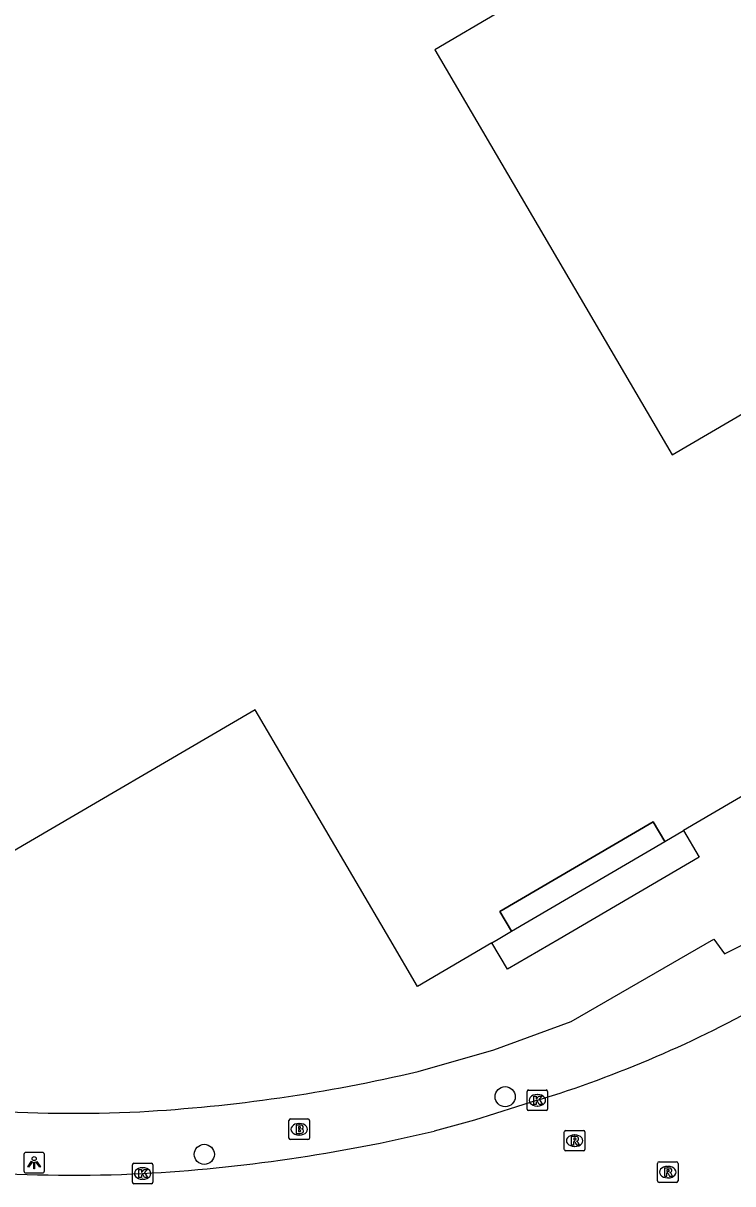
# Model space of a CAD drawing. Extents: x 157692 to 159670, y 381454 to 383289.
# Drawn here: x 159082.4 to 159116.9, y 382238.1 to 382294.6 of the extents above; entities that cross this region are included whole.
import ezdxf

# ---------------------------------------------------------------- set-up
doc = ezdxf.new("R2010")
doc.units = 0
for name, color, linetype in [('IMGEO_Boom', 7, 'Continuous'), ('IMGEO_Brandkraan', 7, 'Continuous'), ('IMGEO_Erf', 7, 'Continuous'), ('IMGEO_Kolk', 7, 'Continuous'), ('IMGEO_Lichtpunt', 7, 'Continuous'), ('IMGEO_Pand', 7, 'Continuous'), ('IMGEO_Pand_overbouw', 7, 'Continuous'), ('IMGEO_Rijbaan_lokaal_open', 7, 'Continuous'), ('IMGEO_Rioolput', 7, 'Continuous'), ('IMGEO_Voetpad_open', 7, 'Continuous')]:
    doc.layers.add(name, color=color, linetype=linetype)

msp = doc.modelspace()

# ---------------------------------------------------------------- linework, layer by layer
at = {"layer": 'IMGEO_Boom'}
for centre in [(159105.857, 382242.328), (159091.223, 382239.523)]:
    msp.add_circle(centre, 0.489, dxfattribs=at)
at = {"layer": 'IMGEO_Brandkraan'}
for p, q in [((159095.339, 382240.318), (159095.339, 382241.17)), ((159095.414, 382241.244), (159096.266, 382241.244)), ((159095.827, 382241.024), (159095.852, 382241.024)), ((159096.34, 382241.17), (159096.34, 382240.318)), ((159096.266, 382240.244), (159095.414, 382240.244)), ((159095.85, 382240.464), (159095.825, 382240.464))]:
    msp.add_line(p, q, dxfattribs=at)
for points in [[(159095.339, 382240.318), (159095.339, 382241.17)], [(159095.414, 382241.244), (159096.266, 382241.244)], [(159095.687, 382240.944), (159095.687, 382240.544), (159095.9, 382240.544)], [(159095.918, 382240.944), (159095.687, 382240.944)], [(159095.866, 382240.863), (159095.812, 382240.863), (159095.812, 382240.787)], [(159095.812, 382240.787), (159095.865, 382240.787)], [(159096.34, 382241.17), (159096.34, 382240.318)], [(159096.266, 382240.244), (159095.414, 382240.244)], [(159095.874, 382240.711), (159095.812, 382240.711), (159095.812, 382240.63)], [(159095.812, 382240.63), (159095.874, 382240.63)]]:
    msp.add_lwpolyline(points, dxfattribs=at)
for centre, radius, start, end in [((159095.416, 382241.168), 0.0765, 91.552, 178.448), ((159095.416, 382241.168), 0.0765, 91.552, 178.448), ((159095.867, 382240.825), 0.0379, 267.8285, 90.9355), ((159095.922, 382240.799), 0.145, 59.4692, 91.5367), ((159095.947, 382240.846), 0.0922, 285.5137, 58.1501), ((159095.952, 382240.654), 0.105, 301.3115, 78.989), ((159096.264, 382241.168), 0.0765, 1.552, 88.448), ((159096.264, 382241.168), 0.0765, 1.552, 88.448), ((159095.416, 382240.32), 0.0765, 181.552, 268.448), ((159095.416, 382240.32), 0.0765, 181.552, 268.448), ((159095.875, 382240.67), 0.0404, 269.8759, 90.5077), ((159095.906, 382240.795), 0.251, 268.6676, 293.5347), ((159096.264, 382240.32), 0.0765, 271.552, 358.448), ((159096.264, 382240.32), 0.0765, 271.552, 358.448)]:
    msp.add_arc(centre, radius, start, end, dxfattribs=at)
for centre, major_axis, ratio, start_param, end_param in [((159095.826, 382240.744), (-0.387, 0.002), 0.722429, 4.712389, 7.853982), ((159095.851, 382240.744), (-0.39, 0.002), 0.717154, 1.570796, 4.712389)]:
    msp.add_ellipse(centre, major_axis=major_axis, ratio=ratio, start_param=start_param, end_param=end_param, dxfattribs=at)
at = {"layer": 'IMGEO_Erf'}
msp.add_lwpolyline([(159114.535, 382255.282), (159115.294, 382253.989), (159108.486, 382250), (159105.974, 382248.528), (159105.215, 382249.821)], dxfattribs=at)
at = {"layer": 'IMGEO_Kolk'}
for p, q in [((159106.923, 382241.728), (159106.923, 382242.58)), ((159106.998, 382242.654), (159107.85, 382242.654)), ((159107.924, 382242.58), (159107.924, 382241.728)), ((159107.411, 382242.434), (159107.436, 382242.434)), ((159107.85, 382241.654), (159106.998, 382241.654)), ((159107.434, 382241.874), (159107.409, 382241.874)), ((159087.798, 382239.091), (159088.65, 382239.091)), ((159087.723, 382238.165), (159087.723, 382239.017)), ((159088.211, 382238.871), (159088.236, 382238.871)), ((159088.724, 382239.017), (159088.724, 382238.165)), ((159088.65, 382238.091), (159087.798, 382238.091)), ((159088.234, 382238.311), (159088.209, 382238.311))]:
    msp.add_line(p, q, dxfattribs=at)
for points in [[(159106.923, 382241.728), (159106.923, 382242.58)], [(159106.998, 382242.654), (159107.85, 382242.654)], [(159107.924, 382242.58), (159107.924, 382241.728)], [(159107.244, 382242.354), (159107.367, 382242.354), (159107.367, 382242.203), (159107.497, 382242.354), (159107.661, 382242.354), (159107.515, 382242.203), (159107.668, 382241.954), (159107.516, 382241.954), (159107.431, 382242.118), (159107.367, 382242.051), (159107.367, 382241.954), (159107.244, 382241.954), (159107.244, 382242.354)], [(159107.85, 382241.654), (159106.998, 382241.654)], [(159087.798, 382239.091), (159088.65, 382239.091)], [(159087.723, 382238.165), (159087.723, 382239.017)], [(159088.044, 382238.791), (159088.167, 382238.791), (159088.167, 382238.64), (159088.297, 382238.791), (159088.461, 382238.791), (159088.315, 382238.64), (159088.468, 382238.391), (159088.316, 382238.391), (159088.231, 382238.555), (159088.167, 382238.488), (159088.167, 382238.391), (159088.044, 382238.391), (159088.044, 382238.791)], [(159088.724, 382239.017), (159088.724, 382238.165)], [(159088.65, 382238.091), (159087.798, 382238.091)]]:
    msp.add_lwpolyline(points, dxfattribs=at)
for centre, start, end in [((159107, 382242.578), 91.552, 178.448), ((159107, 382242.578), 91.552, 178.448), ((159107.848, 382242.578), 1.552, 88.448), ((159107.848, 382242.578), 1.552, 88.448), ((159107, 382241.73), 181.552, 268.448), ((159107, 382241.73), 181.552, 268.448), ((159107.848, 382241.73), 271.552, 358.448), ((159107.848, 382241.73), 271.552, 358.448), ((159087.8, 382239.015), 91.552, 178.448), ((159087.8, 382239.015), 91.552, 178.448), ((159088.648, 382239.015), 1.552, 88.448), ((159088.648, 382239.015), 1.552, 88.448), ((159087.8, 382238.167), 181.552, 268.448), ((159087.8, 382238.167), 181.552, 268.448), ((159088.648, 382238.167), 271.552, 358.448), ((159088.648, 382238.167), 271.552, 358.448)]:
    msp.add_arc(centre, 0.0765, start, end, dxfattribs=at)
for centre, major_axis, ratio, start_param, end_param in [((159107.41, 382242.154), (-0.387, 0.002), 0.722429, 4.712389, 7.853982), ((159107.435, 382242.154), (-0.39, 0.002), 0.717154, 1.570796, 4.712389), ((159088.21, 382238.591), (-0.387, 0.002), 0.722429, 4.712389, 7.853982), ((159088.235, 382238.591), (-0.39, 0.002), 0.717154, 1.570796, 4.712389)]:
    msp.add_ellipse(centre, major_axis=major_axis, ratio=ratio, start_param=start_param, end_param=end_param, dxfattribs=at)
at = {"layer": 'IMGEO_Lichtpunt'}
for p, q in [((159082.449, 382239.52), (159082.449, 382238.713)), ((159082.449, 382239.52), (159082.449, 382238.713)), ((159083.351, 382239.615), (159082.543, 382239.615)), ((159083.351, 382239.615), (159082.543, 382239.615)), ((159083.445, 382238.713), (159083.445, 382239.52)), ((159083.445, 382238.713), (159083.445, 382239.52)), ((159082.543, 382238.619), (159083.351, 382238.619)), ((159082.543, 382238.619), (159083.351, 382238.619))]:
    msp.add_line(p, q, dxfattribs=at)
for points in [[(159082.823, 382239.184), (159082.862, 382239.156), (159082.674, 382238.894), (159082.636, 382238.921), (159082.823, 382239.184)], [(159082.925, 382239.136), (159082.972, 382239.136), (159082.972, 382238.814), (159082.925, 382238.814), (159082.925, 382239.136)], [(159083.035, 382239.156), (159083.073, 382239.183), (159083.26, 382238.921), (159083.221, 382238.893), (159083.035, 382239.156)]]:
    msp.add_lwpolyline(points, dxfattribs=at)
msp.add_circle((159082.948, 382239.318), 0.0994, dxfattribs=at)
for centre, start, end in [((159082.543, 382239.52), 90, 180), ((159082.543, 382239.52), 90, 180), ((159083.351, 382239.52), 0, 90), ((159083.351, 382239.52), 0, 90), ((159082.543, 382238.713), 180, 270), ((159082.543, 382238.713), 180, 270), ((159083.351, 382238.713), 270, 0), ((159083.351, 382238.713), 270, 360)]:
    msp.add_arc(centre, 0.0946, start, end, dxfattribs=at)
at = {"layer": 'IMGEO_Pand'}
for points in [[(159037.037, 382330.336), (159081.152, 382356.17), (159085.466, 382358.697), (159113.824, 382310.271), (159101.565, 382303.091), (159101.19, 382302.872), (159105.694, 382295.18), (159102.438, 382293.274), (159113.985, 382273.555), (159117.616, 382275.681), (159122.053, 382278.279), (159130.158, 382264.437), (159114.535, 382255.282)], [(159105.215, 382249.821), (159101.591, 382247.698), (159100.241, 382250), (159093.699, 382261.16), (159081.718, 382254.144), (159074.613, 382266.206)], [(159105.215, 382249.821), (159105.52, 382250), (159106.162, 382250.377), (159105.6, 382251.337), (159113.054, 382255.71), (159113.62, 382254.746), (159114.535, 382255.282)]]:
    msp.add_lwpolyline(points, dxfattribs=at)
at = {"layer": 'IMGEO_Pand_overbouw'}
msp.add_lwpolyline([(159113.62, 382254.746), (159113.054, 382255.71), (159105.6, 382251.337), (159106.162, 382250.377)], close=True, dxfattribs=at)
at = {"layer": 'IMGEO_Rijbaan_lokaal_open'}
msp.add_lwpolyline([(159107.425, 382242.152), (159104.362, 382241.182), (159102.404, 382240.654)], dxfattribs=at)
for centre, radius, start, end in [((159090.763, 382296.315), 56.668, 287.0992, 299.5538), ((159083.764, 382318.973), 80.507, 273.17677, 283.38768), ((159084.882, 382308.108), 69.598, 259.2991, 272.75298)]:
    msp.add_arc(centre, radius, start, end, dxfattribs=at)
at = {"layer": 'IMGEO_Rioolput'}
for p, q in [((159108.735, 382239.762), (159108.735, 382240.614)), ((159108.81, 382240.688), (159109.662, 382240.688)), ((159109.223, 382240.468), (159109.248, 382240.468)), ((159109.736, 382240.614), (159109.736, 382239.762)), ((159109.662, 382239.688), (159108.81, 382239.688)), ((159109.246, 382239.908), (159109.221, 382239.908)), ((159113.267, 382238.232), (159113.267, 382239.084)), ((159113.342, 382239.158), (159114.194, 382239.158)), ((159114.268, 382239.084), (159114.268, 382238.232)), ((159113.755, 382238.938), (159113.78, 382238.938)), ((159114.194, 382238.158), (159113.342, 382238.158)), ((159113.778, 382238.378), (159113.753, 382238.378))]:
    msp.add_line(p, q, dxfattribs=at)
for points in [[(159108.735, 382239.762), (159108.735, 382240.614)], [(159108.81, 382240.688), (159109.662, 382240.688)], [(159109.324, 382240.386), (159109.072, 382240.388), (159109.072, 382239.988)], [(159109.25, 382240.307), (159109.196, 382240.307), (159109.196, 382240.226)], [(159109.196, 382240.226), (159109.248, 382240.226)], [(159109.736, 382240.614), (159109.736, 382239.762)], [(159109.662, 382239.688), (159108.81, 382239.688)], [(159109.072, 382239.988), (159109.196, 382239.988), (159109.196, 382240.15), (159109.207, 382240.15)], [(159109.254, 382240.121), (159109.325, 382239.988), (159109.465, 382239.988), (159109.4, 382240.114)], [(159113.267, 382238.232), (159113.267, 382239.084)], [(159113.342, 382239.158), (159114.194, 382239.158)], [(159114.268, 382239.084), (159114.268, 382238.232)], [(159113.856, 382238.856), (159113.604, 382238.858), (159113.604, 382238.458)], [(159113.604, 382238.458), (159113.728, 382238.458), (159113.728, 382238.62), (159113.739, 382238.62)], [(159113.782, 382238.777), (159113.728, 382238.777), (159113.728, 382238.696)], [(159113.728, 382238.696), (159113.78, 382238.696)], [(159113.786, 382238.591), (159113.857, 382238.458), (159113.997, 382238.458), (159113.932, 382238.584)], [(159114.194, 382238.158), (159113.342, 382238.158)]]:
    msp.add_lwpolyline(points, dxfattribs=at)
for centre, radius, start, end in [((159108.812, 382240.612), 0.0765, 91.552, 178.448), ((159108.812, 382240.612), 0.0765, 91.552, 178.448), ((159109.232, 382240.415), 0.19, 274.7715, 282.9687), ((159109.256, 382240.211), 0.0964, 77.0061, 93.1865), ((159109.27, 382240.268), 0.0378, 276.6634, 79.6772), ((159109.323, 382240.276), 0.109, 350.3612, 89.416), ((159109.321, 382240.276), 0.112, 277.5842, 350.9817), ((159109.66, 382240.612), 0.0765, 1.552, 88.448), ((159109.66, 382240.612), 0.0765, 1.552, 88.448), ((159108.812, 382239.764), 0.0765, 181.552, 268.448), ((159108.812, 382239.764), 0.0765, 181.552, 268.448), ((159109.206, 382240.097), 0.0533, 26.0293, 88.6989), ((159109.305, 382240.061), 0.108, 29.5134, 73.7905), ((159109.66, 382239.764), 0.0765, 271.552, 358.448), ((159109.66, 382239.764), 0.0765, 271.552, 358.448), ((159113.344, 382239.082), 0.0765, 91.552, 178.448), ((159113.344, 382239.082), 0.0765, 91.552, 178.448), ((159114.192, 382239.082), 0.0765, 1.552, 88.448), ((159114.192, 382239.082), 0.0765, 1.552, 88.448), ((159113.738, 382238.567), 0.0533, 26.0293, 88.6989), ((159113.764, 382238.885), 0.19, 274.7715, 282.9687), ((159113.788, 382238.681), 0.0964, 77.0061, 93.1865), ((159113.802, 382238.738), 0.0378, 276.6634, 79.6772), ((159113.855, 382238.746), 0.109, 350.3612, 89.416), ((159113.853, 382238.746), 0.112, 277.5842, 350.9817), ((159113.837, 382238.531), 0.108, 29.5134, 73.7905), ((159113.344, 382238.234), 0.0765, 181.552, 268.448), ((159113.344, 382238.234), 0.0765, 181.552, 268.448), ((159114.192, 382238.234), 0.0765, 271.552, 358.448), ((159114.192, 382238.234), 0.0765, 271.552, 358.448)]:
    msp.add_arc(centre, radius, start, end, dxfattribs=at)
for centre, major_axis, ratio, start_param, end_param in [((159109.222, 382240.188), (-0.387, 0.002), 0.722429, 4.712389, 7.853982), ((159109.247, 382240.188), (-0.39, 0.002), 0.717154, 1.570796, 4.712389), ((159113.754, 382238.658), (-0.387, 0.002), 0.722429, 4.712389, 7.853982), ((159113.779, 382238.658), (-0.39, 0.002), 0.717154, 1.570796, 4.712389)]:
    msp.add_ellipse(centre, major_axis=major_axis, ratio=ratio, start_param=start_param, end_param=end_param, dxfattribs=at)
at = {"layer": 'IMGEO_Voetpad_open'}
msp.add_lwpolyline([(159101.623, 382243.557), (159105.307, 382244.616), (159109.064, 382245.98), (159116.014, 382250), (159116.529, 382249.284), (159117.534, 382249.781), (159117.912, 382250), (159136.197, 382260.552), (159140.266, 382262.951)], dxfattribs=at)
for centre, radius, start, end in [((159083.806, 382318.946), 77.466, 273.1741, 283.29714), ((159084.907, 382305.696), 64.176, 258.65835, 272.8475)]:
    msp.add_arc(centre, radius, start, end, dxfattribs=at)

doc.saveas('drawing.dxf')
